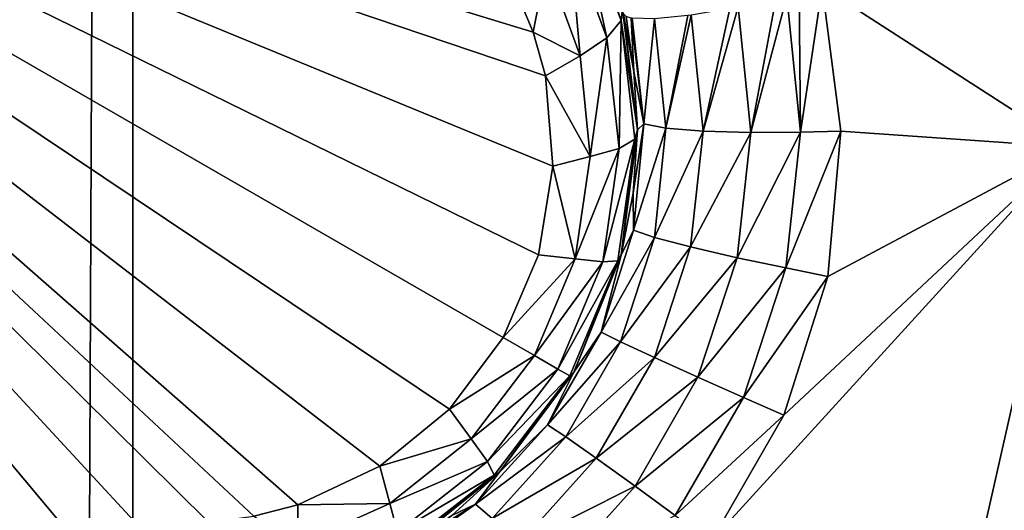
# Model space of a CAD drawing. Header units: metres. Extents: x -206 to 75, y -104 to 104.
# Tile 289 of 656: x -165.941 to -164.372, y 47.633 to 48.415. Entities that reach past the tile are written whole.
import ezdxf

# ---------------------------------------------------------------- set-up
doc = ezdxf.new("R2010")
doc.units = ezdxf.units.M
doc.layers.add('solid_01_1-CONSUMER_THERM_B_125288', color=7, linetype='CONTINUOUS')

msp = doc.modelspace()

# ---------------------------------------------------------------- linework, layer by layer
at = {"layer": 'solid_01_1-CONSUMER_THERM_B_125288'}
for points in [[(-106.887138, 47.939438, 1.5), (-97.174187, 56.091938, 1.5), (-200.514557, 74.966148, 1.5)], [(-107.910683, 47.194191, 1.5), (-106.887138, 47.939438, 1.5), (-200.514557, 74.966148, 1.5)], [(-108.467331, 46.871483, 1.5), (-107.910683, 47.194191, 1.5), (-200.514557, 74.966148, 1.5)], [(-109.048912, 46.586853, 1.5), (-108.467331, 46.871483, 1.5), (-200.514557, 74.966148, 1.5)], [(-109.651024, 46.343178, 1.5), (-109.048912, 46.586853, 1.5), (-200.514557, 74.966148, 1.5)], [(-110.268845, 46.142639, 1.5), (-109.651024, 46.343178, 1.5), (-200.514557, 74.966148, 1.5)], [(-110.897278, 45.986664, 1.5), (-110.268845, 46.142639, 1.5), (-200.514557, 74.966148, 1.5)], [(-111.53109, 45.875885, 1.5), (-110.897278, 45.986664, 1.5), (-200.514557, 74.966148, 1.5)], [(-112.794189, 45.78849, 1.5), (-111.53109, 45.875885, 1.5), (-200.514557, 74.966148, 1.5)], [(-168.100571, 58.189758, 1.5), (-112.794189, 45.78849, 1.5), (-200.514557, 74.966148, 1.5)], [(-76.404617, 63.580017, 75.400002), (-185.604614, 63.572178, 75.400002), (-92.716316, 42.429672, 75.400002)], [(-185.604614, 63.572178, 75.400002), (-93.500069, 42.491352, 75.400002), (-92.716316, 42.429672, 75.400002)], [(-185.604614, 63.572178, 75.400002), (-168.500076, 42.491318, 75.400002), (-93.500069, 42.491352, 75.400002)], [(-166.314148, 63.522121), (-165.762909, 63.471123), (-166.295959, -63.580036)], [(-165.762909, 63.471123), (-165.744736, -63.528877), (-166.295959, -63.580036)], [(-161.762909, 63.471695), (-165.744736, -63.528877), (-165.762909, 63.471123)], [(-161.762909, 63.471695), (-161.744736, -63.528305), (-165.744736, -63.528877)], [(-168.100571, 58.189758, 1.5), (-166.403046, 57.2313, 1.5), (-112.794189, 45.78849, 1.5)], [(-166.403046, 57.2313, 1.5), (-149.226578, 45.783272, 1.5), (-112.794189, 45.78849, 1.5)], [(-166.403046, 57.2313, 1.5), (-150.489685, 45.870308, 1.5), (-149.226578, 45.783272, 1.5)], [(-166.403046, 57.2313, 1.5), (-151.123535, 45.980904, 1.5), (-150.489685, 45.870308, 1.5)], [(-166.403046, 57.2313, 1.5), (-164.849518, 56.082249, 1.5), (-151.123535, 45.980904, 1.5)], [(-164.992844, 55.911392, 1.525184), (-155.134232, 47.932529, 1.5), (-164.849518, 56.082249, 1.5)], [(-164.849518, 56.082249, 1.5), (-151.752014, 46.1367, 1.5), (-151.123535, 45.980904, 1.5)], [(-164.849518, 56.082249, 1.5), (-152.369888, 46.337059, 1.5), (-151.752014, 46.1367, 1.5)], [(-164.849518, 56.082249, 1.5), (-152.972076, 46.580566, 1.5), (-152.369888, 46.337059, 1.5)], [(-164.849518, 56.082249, 1.5), (-153.553741, 46.865028, 1.5), (-152.972076, 46.580566, 1.5)], [(-164.849518, 56.082249, 1.5), (-154.110474, 47.187576, 1.5), (-153.553741, 46.865028, 1.5)], [(-164.849518, 56.082249, 1.5), (-155.134232, 47.932529, 1.5), (-154.110474, 47.187576, 1.5)], [(-155.277985, 47.761169, 1.525335), (-164.992844, 55.911392, 1.525184), (-165.129471, 55.74852, 1.599859)], [(-155.277985, 47.761169, 1.525335), (-155.134232, 47.932529, 1.5), (-164.992844, 55.911392, 1.525184)], [(-155.414581, 47.598335, 1.600154), (-165.129471, 55.74852, 1.599859), (-165.251877, 55.602592, 1.720235)], [(-155.414581, 47.598335, 1.600154), (-155.277985, 47.761169, 1.525335), (-165.129471, 55.74852, 1.599859)], [(-155.536942, 47.452469, 1.720659), (-165.251877, 55.602592, 1.720235), (-165.353867, 55.481018, 1.8802)], [(-155.536942, 47.452469, 1.720659), (-155.414581, 47.598335, 1.600154), (-165.251877, 55.602592, 1.720235)], [(-155.638855, 47.330975, 1.880731), (-165.353867, 55.481018, 1.8802), (-165.430191, 55.390038, 2.071429)], [(-155.638855, 47.330975, 1.880731), (-155.536942, 47.452469, 1.720659), (-165.353867, 55.481018, 1.8802)], [(-155.714905, 47.240318, 2.071429), (-165.430191, 55.390038, 2.071429), (-165.584442, 55.206154, 2.474663)], [(-155.638855, 47.330975, 1.880731), (-165.430191, 55.390038, 2.071429), (-155.714905, 47.240318, 2.071429)], [(-155.869156, 47.056435, 2.474663), (-165.584442, 55.206154, 2.474663), (-165.784622, 54.967514, 2.826262)], [(-155.869156, 47.056435, 2.474663), (-155.714905, 47.240318, 2.071429), (-165.584442, 55.206154, 2.474663)], [(-156.307755, 46.533585, 3.112886), (-165.784622, 54.967514, 2.826262), (-166.023544, 54.682697, 3.113388)], [(-156.069122, 46.818058, 2.825941), (-155.869156, 47.056435, 2.474663), (-165.784622, 54.967514, 2.826262)], [(-156.307755, 46.533585, 3.112886), (-156.069122, 46.818058, 2.825941), (-165.784622, 54.967514, 2.826262)], [(-156.576645, 46.213043, 3.325387), (-166.023544, 54.682697, 3.113388), (-166.29277, 54.361759, 3.325905)], [(-156.576645, 46.213043, 3.325387), (-156.307755, 46.533585, 3.112886), (-166.023544, 54.682697, 3.113388)], [(-156.866318, 45.867725, 3.455959), (-166.29277, 54.361759, 3.325905), (-166.582779, 54.016029, 3.45631)], [(-156.866318, 45.867725, 3.455959), (-156.576645, 46.213043, 3.325387), (-166.29277, 54.361759, 3.325905)], [(-156.866318, 45.867725, 3.455959), (-166.582779, 54.016029, 3.45631), (-166.881851, 53.659512, 3.5)], [(-156.866318, 45.867725, 3.455959), (-166.881851, 53.659512, 3.5), (-157.166565, 45.509792, 3.5)], [(-162.746674, 53.223858, 3.5), (-157.166565, 45.509792, 3.5), (-166.881851, 53.659512, 3.5)], [(-164.266525, 48.212315, 18.238981), (-164.210464, 48.971344, 18.256664), (-164.662308, 48.467857, 18.393747)], [(-165.122635, 48.395638, 16.580469), (-165.150818, 48.462631, 16.554106), (-167.010834, 48.970943, 15.440842)], [(-165.103226, 48.325756, 16.603489), (-165.122635, 48.395638, 16.580469), (-167.010834, 48.970943, 15.440842)], [(-165.091156, 48.181988, 16.639118), (-165.103226, 48.325756, 16.603489), (-167.010834, 48.970943, 15.440842)], [(-165.114227, 48.040367, 16.660555), (-165.091156, 48.181988, 16.639118), (-167.010834, 48.970943, 15.440842)], [(-165.170349, 47.908752, 16.667709), (-165.114227, 48.040367, 16.660555), (-167.010834, 48.970943, 15.440842)], [(-165.256226, 47.794296, 16.660564), (-165.170349, 47.908752, 16.667709), (-167.010834, 48.970943, 15.440842)], [(-165.36731, 47.703453, 16.639137), (-165.256226, 47.794296, 16.660564), (-167.010834, 48.970943, 15.440842)], [(-165.497864, 47.641941, 16.603502), (-165.36731, 47.703453, 16.639137), (-167.010834, 48.970943, 15.440842)], [(-165.5681, 47.623787, 16.580477), (-165.497864, 47.641941, 16.603502), (-167.010834, 48.970943, 15.440842)], [(-165.640228, 47.614662, 16.554106), (-165.5681, 47.623787, 16.580477), (-167.010834, 48.970943, 15.440842)], [(-165.746521, 47.602646, 16.516438), (-165.640228, 47.614662, 16.554106), (-167.010834, 48.970943, 15.440842)], [(-165.848892, 47.580719, 16.486917), (-165.746521, 47.602646, 16.516438), (-167.010834, 48.970943, 15.440842)], [(-165.948288, 47.549557, 16.465431), (-165.848892, 47.580719, 16.486917), (-167.010834, 48.970943, 15.440842)], [(-164.982605, 48.413948, 16.764397), (-164.980499, 48.432163, 16.8183), (-165.051498, 48.614517, 16.770613)], [(-165.048294, 48.585098, 16.701927), (-164.982605, 48.413948, 16.764397), (-165.051498, 48.614517, 16.770613)], [(-165.065033, 48.547726, 16.639465), (-165.005127, 48.386497, 16.696569), (-165.048294, 48.585098, 16.701927)], [(-165.005127, 48.386497, 16.696569), (-164.982605, 48.413948, 16.764397), (-165.048294, 48.585098, 16.701927)], [(-167.103424, 47.073505, 69.900002), (-167.103546, 48.573505, 69.900002), (-156.75354, 48.574249, 69.900002)], [(-156.753433, 47.074249, 69.900002), (-167.103424, 47.073505, 69.900002), (-156.75354, 48.574249, 69.900002)], [(-165.101288, 48.50462, 16.587631), (-165.048065, 48.357586, 16.640162), (-165.065033, 48.547726, 16.639465)], [(-165.065033, 48.547726, 16.639465), (-165.048065, 48.357586, 16.640162), (-165.005127, 48.386497, 16.696569)], [(-165.101288, 48.50462, 16.587631), (-165.150818, 48.462631, 16.554106), (-165.122635, 48.395638, 16.580469)], [(-165.048065, 48.357586, 16.640162), (-165.101288, 48.50462, 16.587631), (-165.122635, 48.395638, 16.580469)], [(-164.696564, 48.236042, 18.376822), (-164.698685, 48.458019, 18.401197), (-164.718475, 48.453014, 18.402803)], [(-164.696564, 48.236042, 18.376822), (-164.662308, 48.467857, 18.393747), (-164.698685, 48.458019, 18.401197)], [(-164.696564, 48.236042, 18.376822), (-164.632553, 48.237511, 18.365818), (-164.662308, 48.467857, 18.393747)], [(-164.266525, 48.212315, 18.238981), (-164.662308, 48.467857, 18.393747), (-164.632553, 48.237511, 18.365818)], [(-164.77594, 48.235386, 18.367188), (-164.735962, 48.44878, 18.402845), (-164.795837, 48.435669, 18.393162)], [(-164.77594, 48.235386, 18.367188), (-164.718475, 48.453014, 18.402803), (-164.735962, 48.44878, 18.402845)], [(-164.77594, 48.235386, 18.367188), (-164.696564, 48.236042, 18.376822), (-164.718475, 48.453014, 18.402803)], [(-164.982605, 48.413948, 16.764397), (-164.956665, 48.239986, 16.853399), (-164.980499, 48.432163, 16.8183)], [(-164.956665, 48.239986, 16.853399), (-164.978699, 48.424854, 18.155281), (-164.980499, 48.432163, 16.8183)], [(-164.962173, 48.332832, 18.139544), (-164.974625, 48.420517, 18.193224), (-164.978699, 48.424854, 18.155281)], [(-164.956665, 48.239986, 16.853399), (-164.962173, 48.332832, 18.139544), (-164.978699, 48.424854, 18.155281)], [(-164.91156, 48.2425, 18.270638), (-164.870819, 48.42268, 18.356619), (-164.876129, 48.42194, 18.352715)], [(-164.852051, 48.237583, 18.330465), (-164.870819, 48.42268, 18.356619), (-164.91156, 48.2425, 18.270638)], [(-164.852051, 48.237583, 18.330465), (-164.809494, 48.432991, 18.388723), (-164.870819, 48.42268, 18.356619)], [(-164.852051, 48.237583, 18.330465), (-164.795837, 48.435669, 18.393162), (-164.809494, 48.432991, 18.388723)], [(-164.77594, 48.235386, 18.367188), (-164.795837, 48.435669, 18.393162), (-164.852051, 48.237583, 18.330465)], [(-165.005127, 48.386497, 16.696569), (-164.985947, 48.209751, 16.739864), (-164.982605, 48.413948, 16.764397)], [(-164.985947, 48.209751, 16.739864), (-164.960785, 48.224693, 16.810608), (-164.982605, 48.413948, 16.764397)], [(-164.982605, 48.413948, 16.764397), (-164.960785, 48.224693, 16.810608), (-164.956665, 48.239986, 16.853399)], [(-164.962173, 48.332832, 18.139544), (-164.9664, 48.417938, 18.225767), (-164.974625, 48.420517, 18.193224)], [(-164.946381, 48.249146, 18.198984), (-164.96489, 48.417667, 18.230299), (-164.9664, 48.417938, 18.225767)], [(-164.946381, 48.249146, 18.198984), (-164.9664, 48.417938, 18.225767), (-164.962173, 48.332832, 18.139544)], [(-164.946381, 48.249146, 18.198984), (-164.929611, 48.416668, 18.298189), (-164.96489, 48.417667, 18.230299)], [(-164.91156, 48.2425, 18.270638), (-164.929611, 48.416668, 18.298189), (-164.946381, 48.249146, 18.198984)], [(-164.91156, 48.2425, 18.270638), (-164.876129, 48.42194, 18.352715), (-164.929611, 48.416668, 18.298189)], [(-165.048065, 48.357586, 16.640162), (-165.122635, 48.395638, 16.580469), (-165.103226, 48.325756, 16.603489)], [(-165.005127, 48.386497, 16.696569), (-165.048065, 48.357586, 16.640162), (-165.031815, 48.197258, 16.679848)], [(-165.005127, 48.386497, 16.696569), (-165.031815, 48.197258, 16.679848), (-164.985947, 48.209751, 16.739864)], [(-165.031815, 48.197258, 16.679848), (-165.048065, 48.357586, 16.640162), (-165.103226, 48.325756, 16.603489)], [(-164.946381, 48.249146, 18.198984), (-164.962173, 48.332832, 18.139544), (-164.956665, 48.239986, 18.126162)], [(-164.956665, 48.239986, 16.853399), (-164.956665, 48.239986, 18.126162), (-164.962173, 48.332832, 18.139544)], [(-165.031815, 48.197258, 16.679848), (-165.103226, 48.325756, 16.603489), (-165.091156, 48.181988, 16.639118)], [(-164.982468, 48.039974, 16.876154), (-164.963165, 48.138901, 18.114405), (-164.956665, 48.239986, 18.126162)], [(-164.982468, 48.039974, 16.876154), (-164.956665, 48.239986, 18.126162), (-164.956665, 48.239986, 16.853399)], [(-164.960785, 48.224693, 16.810608), (-164.982468, 48.039974, 16.876154), (-164.956665, 48.239986, 16.853399)], [(-164.946381, 48.249146, 18.198984), (-164.956665, 48.239986, 18.126162), (-164.963165, 48.138901, 18.114405)], [(-164.962601, 48.079666, 18.180346), (-164.946381, 48.249146, 18.198984), (-164.963165, 48.138901, 18.114405)], [(-164.91156, 48.2425, 18.270638), (-164.946381, 48.249146, 18.198984), (-164.962601, 48.079666, 18.180346)], [(-164.929489, 48.06839, 18.252228), (-164.91156, 48.2425, 18.270638), (-164.962601, 48.079666, 18.180346)], [(-164.852051, 48.237583, 18.330465), (-164.91156, 48.2425, 18.270638), (-164.929489, 48.06839, 18.252228)], [(-164.871994, 48.053032, 18.312248), (-164.852051, 48.237583, 18.330465), (-164.929489, 48.06839, 18.252228)], [(-164.77594, 48.235386, 18.367188), (-164.852051, 48.237583, 18.330465), (-164.871994, 48.053032, 18.312248)], [(-164.797867, 48.035873, 18.349087), (-164.77594, 48.235386, 18.367188), (-164.871994, 48.053032, 18.312248)], [(-164.797867, 48.035873, 18.349087), (-164.720139, 48.019772, 18.358753), (-164.696564, 48.236042, 18.376822)], [(-164.797867, 48.035873, 18.349087), (-164.696564, 48.236042, 18.376822), (-164.77594, 48.235386, 18.367188)], [(-164.720139, 48.019772, 18.358753), (-164.653259, 48.005733, 18.34635), (-164.632553, 48.237511, 18.365818)], [(-164.696564, 48.236042, 18.376822), (-164.720139, 48.019772, 18.358753), (-164.632553, 48.237511, 18.365818)], [(-164.266525, 48.212315, 18.238981), (-164.632553, 48.237511, 18.365818), (-164.653259, 48.005733, 18.34635)], [(-165.011932, 48.029171, 16.767012), (-164.987808, 48.030827, 16.839653), (-164.960785, 48.224693, 16.810608)], [(-164.985947, 48.209751, 16.739864), (-165.011932, 48.029171, 16.767012), (-164.960785, 48.224693, 16.810608)], [(-164.960785, 48.224693, 16.810608), (-164.987808, 48.030827, 16.839653), (-164.982468, 48.039974, 16.876154)], [(-164.985947, 48.209751, 16.739864), (-165.031815, 48.197258, 16.679848), (-165.056061, 48.034096, 16.704649)], [(-164.985947, 48.209751, 16.739864), (-165.056061, 48.034096, 16.704649), (-165.011932, 48.029171, 16.767012)], [(-164.266525, 48.212315, 18.238981), (-164.723038, 47.784962, 18.336405), (-164.838547, 47.584511, 18.336372)], [(-164.433594, 47.471436, 18.186367), (-164.266525, 48.212315, 18.238981), (-164.838547, 47.584511, 18.336372)], [(-164.266525, 48.212315, 18.238981), (-164.653259, 48.005733, 18.34635), (-164.723038, 47.784962, 18.336405)], [(-163.451416, 47.408775, 17.754953), (-164.266525, 48.212315, 18.238981), (-164.433594, 47.471436, 18.186367)], [(-165.056061, 48.034096, 16.704649), (-165.031815, 48.197258, 16.679848), (-165.091156, 48.181988, 16.639118)], [(-165.056061, 48.034096, 16.704649), (-165.091156, 48.181988, 16.639118), (-165.114227, 48.040367, 16.660555)], [(-164.962601, 48.079666, 18.180346), (-164.963165, 48.138901, 18.114405), (-164.982498, 48.039841, 18.105808)], [(-164.982468, 48.039974, 16.876154), (-164.982498, 48.039841, 18.105808), (-164.963165, 48.138901, 18.114405)], [(-165.014511, 47.91724, 18.170752), (-164.962601, 48.079666, 18.180346), (-164.982498, 48.039841, 18.105808)], [(-164.929489, 48.06839, 18.252228), (-164.962601, 48.079666, 18.180346), (-165.014511, 47.91724, 18.170752)], [(-164.983398, 47.901848, 18.242765), (-164.929489, 48.06839, 18.252228), (-165.014511, 47.91724, 18.170752)], [(-164.871994, 48.053032, 18.312248), (-164.929489, 48.06839, 18.252228), (-164.983398, 47.901848, 18.242765)], [(-164.929565, 47.87674, 18.302893), (-164.871994, 48.053032, 18.312248), (-164.983398, 47.901848, 18.242765)], [(-164.797867, 48.035873, 18.349087), (-164.871994, 48.053032, 18.312248), (-164.929565, 47.87674, 18.302893)], [(-165.056061, 48.034096, 16.704649), (-165.114227, 48.040367, 16.660555), (-165.170349, 47.908752, 16.667709)], [(-165.120789, 47.880093, 16.713093), (-165.056061, 48.034096, 16.704649), (-165.170349, 47.908752, 16.667709)], [(-165.011932, 48.029171, 16.767012), (-165.056061, 48.034096, 16.704649), (-165.120789, 47.880093, 16.713093)], [(-165.083344, 47.858479, 16.776274), (-165.064209, 47.847435, 16.849575), (-164.987808, 48.030827, 16.839653)], [(-165.011932, 48.029171, 16.767012), (-165.083344, 47.858479, 16.776274), (-164.987808, 48.030827, 16.839653)], [(-164.987808, 48.030827, 16.839653), (-165.064209, 47.847435, 16.849575), (-165.057617, 47.85413, 16.884197)], [(-165.014511, 47.91724, 18.170752), (-164.982498, 48.039841, 18.105808), (-165.057831, 47.853748, 18.098516)], [(-165.057617, 47.85413, 16.884197), (-165.057831, 47.853748, 18.098516), (-164.982498, 48.039841, 18.105808)], [(-165.057617, 47.85413, 16.884197), (-164.982498, 48.039841, 18.105808), (-164.982468, 48.039974, 16.876154)], [(-164.987808, 48.030827, 16.839653), (-165.057617, 47.85413, 16.884197), (-164.982468, 48.039974, 16.876154)], [(-164.860275, 47.845387, 18.3398), (-164.797867, 48.035873, 18.349087), (-164.929565, 47.87674, 18.302893)], [(-164.860275, 47.845387, 18.3398), (-164.720139, 48.019772, 18.358753), (-164.797867, 48.035873, 18.349087)], [(-165.011932, 48.029171, 16.767012), (-165.120789, 47.880093, 16.713093), (-165.083344, 47.858479, 16.776274)], [(-164.860275, 47.845387, 18.3398), (-164.787689, 47.813236, 18.349483), (-164.720139, 48.019772, 18.358753)], [(-164.720139, 48.019772, 18.358753), (-164.787689, 47.813236, 18.349483), (-164.653259, 48.005733, 18.34635)], [(-164.787689, 47.813236, 18.349483), (-164.723038, 47.784962, 18.336405), (-164.653259, 48.005733, 18.34635)], [(-165.120789, 47.880093, 16.713093), (-165.170349, 47.908752, 16.667709), (-165.256226, 47.794296, 16.660564)], [(-165.099792, 47.769474, 18.170752), (-165.014511, 47.91724, 18.170752), (-165.057831, 47.853748, 18.098516)], [(-164.983398, 47.901848, 18.242765), (-165.014511, 47.91724, 18.170752), (-165.099792, 47.769474, 18.170752)], [(-165.070908, 47.750233, 18.242765), (-164.983398, 47.901848, 18.242765), (-165.099792, 47.769474, 18.170752)], [(-164.929565, 47.87674, 18.302893), (-164.983398, 47.901848, 18.242765), (-165.070908, 47.750233, 18.242765)], [(-165.221756, 47.746998, 16.704649), (-165.120789, 47.880093, 16.713093), (-165.256226, 47.794296, 16.660564)], [(-165.083344, 47.858479, 16.776274), (-165.120789, 47.880093, 16.713093), (-165.221756, 47.746998, 16.704649)], [(-165.022232, 47.716175, 18.302893), (-164.929565, 47.87674, 18.302893), (-165.070908, 47.750233, 18.242765)], [(-164.860275, 47.845387, 18.3398), (-164.929565, 47.87674, 18.302893), (-165.022232, 47.716175, 18.302893)], [(-165.083344, 47.858479, 16.776274), (-165.221756, 47.746998, 16.704649), (-165.195419, 47.711246, 16.767014)], [(-165.083344, 47.858479, 16.776274), (-165.195419, 47.711246, 16.767014), (-165.064209, 47.847435, 16.849575)], [(-165.195419, 47.711246, 16.767014), (-165.184784, 47.689537, 16.839653), (-165.064209, 47.847435, 16.849575)], [(-165.064209, 47.847435, 16.849575), (-165.184784, 47.689537, 16.839653), (-165.17691, 47.693638, 16.877523)], [(-165.099792, 47.769474, 18.170752), (-165.057831, 47.853748, 18.098516), (-165.177719, 47.692802, 18.104654)], [(-165.17691, 47.693638, 16.877523), (-165.177719, 47.692802, 18.104654), (-165.057831, 47.853748, 18.098516)], [(-165.17691, 47.693638, 16.877523), (-165.057831, 47.853748, 18.098516), (-165.057617, 47.85413, 16.884197)], [(-165.064209, 47.847435, 16.849575), (-165.17691, 47.693638, 16.877523), (-165.057617, 47.85413, 16.884197)], [(-164.960419, 47.671864, 18.3398), (-164.860275, 47.845387, 18.3398), (-165.022232, 47.716175, 18.302893)], [(-164.960419, 47.671864, 18.3398), (-164.787689, 47.813236, 18.349483), (-164.860275, 47.845387, 18.3398)], [(-164.960419, 47.671864, 18.3398), (-164.896271, 47.625107, 18.349483), (-164.787689, 47.813236, 18.349483)], [(-164.787689, 47.813236, 18.349483), (-164.896271, 47.625107, 18.349483), (-164.723038, 47.784962, 18.336405)], [(-165.221756, 47.746998, 16.704649), (-165.256226, 47.794296, 16.660564), (-165.36731, 47.703453, 16.639137)], [(-164.896271, 47.625107, 18.349483), (-164.838547, 47.584511, 18.336372), (-164.723038, 47.784962, 18.336405)], [(-165.214478, 47.643276, 18.180346), (-165.099792, 47.769474, 18.170752), (-165.177719, 47.692802, 18.104654)], [(-165.070908, 47.750233, 18.242765), (-165.099792, 47.769474, 18.170752), (-165.214478, 47.643276, 18.180346)], [(-165.188141, 47.620247, 18.252228), (-165.070908, 47.750233, 18.242765), (-165.214478, 47.643276, 18.180346)], [(-165.022232, 47.716175, 18.302893), (-165.070908, 47.750233, 18.242765), (-165.188141, 47.620247, 18.252228)], [(-165.350906, 47.644382, 16.679848), (-165.221756, 47.746998, 16.704649), (-165.36731, 47.703453, 16.639137)], [(-165.195419, 47.711246, 16.767014), (-165.221756, 47.746998, 16.704649), (-165.350906, 47.644382, 16.679848)], [(-165.146088, 47.57814, 18.312248), (-165.022232, 47.716175, 18.302893), (-165.188141, 47.620247, 18.252228)], [(-164.960419, 47.671864, 18.3398), (-165.022232, 47.716175, 18.302893), (-165.146088, 47.57814, 18.312248)], [(-165.350906, 47.644382, 16.679848), (-165.36731, 47.703453, 16.639137), (-165.497864, 47.641941, 16.603502)], [(-165.195419, 47.711246, 16.767014), (-165.350906, 47.644382, 16.679848), (-165.338791, 47.598419, 16.739864)], [(-165.195419, 47.711246, 16.767014), (-165.338791, 47.598419, 16.739864), (-165.184784, 47.689537, 16.839653)], [(-165.184784, 47.689537, 16.839653), (-165.339142, 47.56916, 16.81061), (-165.333649, 47.567841, 16.856203)], [(-165.338791, 47.598419, 16.739864), (-165.339142, 47.56916, 16.81061), (-165.184784, 47.689537, 16.839653)], [(-165.333649, 47.567841, 16.856203), (-165.177719, 47.692802, 18.104654), (-165.17691, 47.693638, 16.877523)], [(-165.184784, 47.689537, 16.839653), (-165.333649, 47.567841, 16.856203), (-165.17691, 47.693638, 16.877523)], [(-165.333649, 47.567841, 16.856203), (-165.252304, 47.62487, 18.112694), (-165.177719, 47.692802, 18.104654)], [(-165.214478, 47.643276, 18.180346), (-165.177719, 47.692802, 18.104654), (-165.252304, 47.62487, 18.112694)], [(-165.094147, 47.522541, 18.349087), (-164.960419, 47.671864, 18.3398), (-165.146088, 47.57814, 18.312248)], [(-165.094147, 47.522541, 18.349087), (-164.896271, 47.625107, 18.349483), (-164.960419, 47.671864, 18.3398)], [(-165.497864, 47.578247, 16.640163), (-165.497864, 47.641941, 16.603502), (-165.5681, 47.623787, 16.580477)], [(-165.497864, 47.578247, 16.640163), (-165.350906, 47.644382, 16.679848), (-165.497864, 47.641941, 16.603502)], [(-165.338791, 47.598419, 16.739864), (-165.350906, 47.644382, 16.679848), (-165.497864, 47.578247, 16.640163)], [(-165.353104, 47.544449, 18.198986), (-165.214478, 47.643276, 18.180346), (-165.335297, 47.566837, 18.12392)], [(-165.188141, 47.620247, 18.252228), (-165.214478, 47.643276, 18.180346), (-165.353104, 47.544449, 18.198986)], [(-165.214478, 47.643276, 18.180346), (-165.252304, 47.62487, 18.112694), (-165.335297, 47.566837, 18.12392)]]:
    msp.add_3dface(points, dxfattribs=at)

doc.saveas('drawing.dxf')
